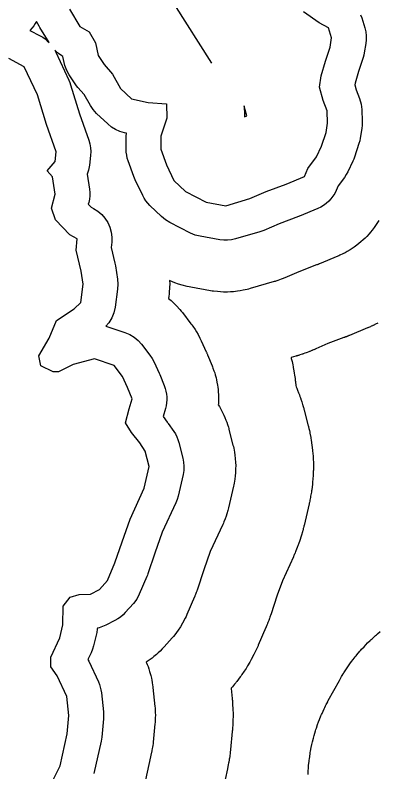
# Model space of a CAD drawing. Extents: x 1950930 to 2061844, y 904556 to 1017002.
# Drawn here: x 1972138 to 1972922, y 996625 to 998263 of the extents above; entities that cross this region are included whole.
import ezdxf

# ---------------------------------------------------------------- set-up
doc = ezdxf.new("R2010")
doc.units = 0
for name, color, linetype in [('Exist Hydrographic Buffer Line', 7, 'Continuous'), ('Exist Hydrographic Lake Shore', 7, 'Continuous'), ('Exist Road Non-System Type 51', 7, 'Continuous')]:
    doc.layers.add(name, color=color, linetype=linetype)

msp = doc.modelspace()

# ---------------------------------------------------------------- linework, layer by layer
at = {"layer": 'Exist Hydrographic Buffer Line'}
for points in [[(1972884.8, 998263.7), (1972887.3, 998256.7), (1972893.9, 998234.9), (1972895.9, 998226.6), (1972896.9, 998218.1), (1972896.9, 998209.6), (1972896, 998201.1), (1972892.7, 998181.4), (1972891.6, 998176.1), (1972890.2, 998170.8), (1972880.5, 998140.6), (1972872.7, 998115.5), (1972872.2, 998111.6), (1972874.9, 998101.3), (1972882.3, 998082), (1972885.7, 998070.4), (1972887.2, 998058.4), (1972888.2, 998032.2), (1972888.2, 998024.8), (1972887.4, 998017.4), (1972884.1, 997996.7), (1972882.9, 997990.6), (1972881.2, 997984.7), (1972871.4, 997955.3), (1972869.8, 997950.9), (1972868, 997946.7), (1972857.1, 997923.8), (1972853.7, 997917.5), (1972849.7, 997911.5), (1972836.2, 997893.2), (1972831.9, 997883.5), (1972828.7, 997877.1), (1972825, 997871), (1972820.6, 997865.3), (1972815.8, 997860.1), (1972810.4, 997855.3), (1972804.7, 997851.1), (1972798.5, 997847.4), (1972792.1, 997844.3), (1972752.8, 997828), (1972751.6, 997827.5), (1972750.3, 997827), (1972708.6, 997811.3), (1972675.6, 997796.9), (1972671.1, 997795.1), (1972666.5, 997793.6), (1972614.2, 997778.3), (1972605.8, 997776.4), (1972597.2, 997775.4), (1972588.6, 997775.5), (1972580, 997776.5), (1972537.5, 997784.1), (1972526.7, 997786.9), (1972516.5, 997791.2), (1972471.9, 997814.1), (1972462.6, 997819.7), (1972454.2, 997826.7), (1972429.2, 997850.6), (1972424.5, 997855.5), (1972420.4, 997860.7), (1972416.7, 997866.3), (1972413.5, 997872.2), (1972397.2, 997906), (1972395.5, 997909.7), (1972394, 997913.6), (1972382, 997947.4), (1972380.1, 997953.5), (1972378.8, 997959.7), (1972378, 997966), (1972377.7, 997972.4), (1972377.7, 998000.8), (1972378.2, 998007.2), (1972373.9, 998008.1), (1972364, 998010.9), (1972354.5, 998015.1), (1972345.7, 998020.6), (1972337.7, 998027.2), (1972313.7, 998050.1), (1972306.4, 998058.2), (1972300.4, 998067.2), (1972286.6, 998091.3), (1972273.5, 998106.4), (1972270.5, 998110.1), (1972267.7, 998114), (1972254.6, 998133.6), (1972250.9, 998139.9), (1972247.7, 998146.5), (1972245.3, 998153.4), (1972243.5, 998160.5), (1972241, 998173.1), (1972238.7, 998174.5), (1972231.5, 998179.5), (1972224.9, 998185.3), (1972223.2, 998187.2), (1972225.5, 998182.8), (1972253.8, 998121.7), (1972255.8, 998117), (1972257.5, 998112), (1972276.6, 998049.2), (1972296.8, 997991.9), (1972299.1, 997983.9), (1972300.6, 997975.7), (1972301.1, 997967.4), (1972300.7, 997959.1), (1972298.5, 997938.4), (1972296.5, 997927.4), (1972293.4, 997918.3), (1972298.1, 997886.3), (1972298.8, 997879), (1972298.8, 997871.7), (1972298.1, 997864.4), (1972296.7, 997857.2), (1972295.8, 997853.8), (1972301.8, 997847.4), (1972307.1, 997844.5), (1972316.4, 997838.7), (1972324.7, 997831.5), (1972331.9, 997823.2), (1972337.8, 997814), (1972342.3, 997804), (1972345.3, 997793.4), (1972346.7, 997782.5), (1972346.5, 997771.6), (1972345.5, 997759.8), (1972353.5, 997725.9), (1972354.2, 997723), (1972354.7, 997720), (1972359, 997691.6), (1972359.9, 997680.8), (1972359.2, 997669.9), (1972353.7, 997630.7), (1972351.1, 997618.8), (1972346.6, 997607.6), (1972340.4, 997597.2), (1972333.9, 997589.6), (1972375.1, 997575.8), (1972385.3, 997571.6), (1972394.8, 997565.8), (1972403.3, 997558.8), (1972410.7, 997550.5), (1972429.2, 997526.6), (1972434.1, 997519.4), (1972438.2, 997511.7), (1972449.1, 997487.7), (1972449.6, 997486.4), (1972450.2, 997485.1), (1972460, 997461.1), (1972462.2, 997455.1), (1972463.8, 997449), (1972464.9, 997442.7), (1972465.5, 997436.4), (1972465.5, 997430), (1972465, 997423.7), (1972464, 997417.4), (1972462.4, 997411.2), (1972457.4, 997394.4), (1972466.6, 997382.2), (1972467.7, 997380.8), (1972468.7, 997379.3), (1972480.7, 997361.8), (1972484.2, 997356.3), (1972487.2, 997350.4), (1972489.6, 997344.4), (1972491.5, 997338.1), (1972500.3, 997304.3), (1972502, 997295.4), (1972502.6, 997286.5), (1972502.2, 997277.5), (1972500.7, 997268.6), (1972489.8, 997221.7), (1972487.7, 997214.4), (1972484.9, 997207.4), (1972455.8, 997143.9), (1972439.7, 997098.7), (1972424.7, 997053.6), (1972423.7, 997050.7), (1972422.5, 997047.8), (1972406.1, 997009.6), (1972400.5, 996999), (1972393.3, 996989.4), (1972375.8, 996969.7), (1972370.9, 996964.6), (1972365.4, 996960), (1972359.5, 996956), (1972353.3, 996952.5), (1972333.7, 996942.7), (1972326.5, 996939.5), (1972319.1, 996937.1), (1972315.4, 996936.4), (1972315.2, 996934.2), (1972313.9, 996926.4), (1972307.3, 996898), (1972305.1, 996890.3), (1972302, 996882.8), (1972295.1, 996868.1), (1972296.9, 996864.6), (1972317.6, 996819.9), (1972319.9, 996814.2), (1972321.8, 996808.4), (1972323.2, 996802.3), (1972324.1, 996796.2), (1972328.4, 996754.8), (1972328.9, 996747.3), (1972328.5, 996739.7), (1972324.7, 996700.5), (1972324.1, 996696.1), (1972323.3, 996691.7), (1972308.1, 996621.9)], [(1972923.9, 997818), (1972920.1, 997812), (1972917.2, 997807.5), (1972914.1, 997803.2), (1972909.7, 997797.5), (1972906.4, 997793.3), (1972902.9, 997789.3), (1972898, 997784), (1972894.3, 997780.2), (1972890.4, 997776.5), (1972885.1, 997771.8), (1972881, 997768.3), (1972876.8, 997765), (1972871, 997760.8), (1972866.6, 997757.7), (1972862.1, 997754.9), (1972855.9, 997751.2), (1972851.3, 997748.6), (1972846.5, 997746.2), (1972840, 997743.1), (1972837.6, 997742), (1972835.2, 997741), (1972795.9, 997724.6), (1972795.5, 997724.4), (1972795, 997724.2), (1972793.8, 997723.7), (1972792.8, 997723.3), (1972791.9, 997723), (1972790.6, 997722.5), (1972790.1, 997722.3), (1972789.7, 997722.1), (1972750.8, 997707.5), (1972720.5, 997694.3), (1972718.9, 997693.6), (1972717.2, 997692.9), (1972712.7, 997691.1), (1972709.4, 997689.8), (1972706, 997688.6), (1972701.4, 997687.1), (1972699.7, 997686.6), (1972697.9, 997686.1), (1972645.6, 997670.8), (1972642.5, 997669.9), (1972639.4, 997669.2), (1972630.9, 997667.2), (1972624.6, 997666), (1972618.2, 997665.1), (1972609.6, 997664.1), (1972603.2, 997663.6), (1972596.7, 997663.4), (1972588.1, 997663.5), (1972581.6, 997663.7), (1972575.2, 997664.3), (1972566.6, 997665.3), (1972563.4, 997665.7), (1972560.2, 997666.3), (1972517.7, 997673.9), (1972513.6, 997674.7), (1972509.6, 997675.7), (1972498.9, 997678.4), (1972490.9, 997680.8), (1972483.2, 997683.7), (1972473, 997688), (1972471.6, 997688.6), (1972471.9, 997681.6), (1972471.7, 997673.5), (1972471, 997662.6), (1972470.6, 997658.6), (1972470.1, 997654.5), (1972469.4, 997649.5), (1972474.8, 997645.1), (1972480.9, 997639.5), (1972486.7, 997633.6), (1972494.1, 997625.4), (1972496.8, 997622.2), (1972499.4, 997619), (1972517.9, 997595), (1972519.8, 997592.4), (1972521.7, 997589.8), (1972526.6, 997582.6), (1972530.1, 997577.2), (1972533.3, 997571.5), (1972537.3, 997563.9), (1972538.8, 997561), (1972540.1, 997558.1), (1972551, 997534.1), (1972551.3, 997533.6), (1972551.5, 997533.1), (1972552.1, 997531.8), (1972552.5, 997530.8), (1972552.9, 997529.8), (1972553.5, 997528.5), (1972553.7, 997528), (1972553.9, 997527.5), (1972563.7, 997503.5), (1972564.6, 997501.3), (1972565.4, 997499.1), (1972567.5, 997493.1), (1972569.1, 997488.6), (1972570.4, 997484), (1972572, 997477.9), (1972573.2, 997473.2), (1972574.1, 997468.6), (1972575.2, 997462.3), (1972575.9, 997457.6), (1972576.5, 997452.9), (1972577, 997446.5), (1972577.4, 997441.8), (1972577.5, 997437), (1972577.5, 997430.7), (1972577.5, 997425.9), (1972577.2, 997421.2), (1972577, 997419.1), (1972579.2, 997415.6), (1972581.7, 997411.4), (1972584, 997407.1), (1972587, 997401.2), (1972589.1, 997396.8), (1972591, 997392.3), (1972593.5, 997386.3), (1972595.2, 997381.7), (1972596.8, 997377), (1972598.7, 997370.8), (1972599.4, 997368.4), (1972600, 997366.1), (1972608.7, 997332.3), (1972609.5, 997329), (1972610.2, 997325.7), (1972611.9, 997316.9), (1972613, 997310.2), (1972613.7, 997303.5), (1972614.3, 997294.5), (1972614.6, 997287.8), (1972614.5, 997281.1), (1972614.1, 997272.1), (1972613.5, 997265.4), (1972612.6, 997258.7), (1972611.1, 997249.8), (1972610.5, 997246.5), (1972609.8, 997243.2), (1972598.9, 997196.4), (1972598.2, 997193.6), (1972597.5, 997190.9), (1972595.4, 997183.6), (1972593.7, 997178.2), (1972591.7, 997172.9), (1972588.9, 997165.9), (1972587.9, 997163.3), (1972586.7, 997160.7), (1972559.7, 997101.7), (1972545.6, 997062.3), (1972531, 997018.2), (1972530.6, 997017.1), (1972530.2, 997016), (1972529.2, 997013.1), (1972528.4, 997010.9), (1972527.5, 997008.7), (1972526.3, 997005.8), (1972525.9, 997004.8), (1972525.4, 997003.7), (1972509.1, 996965.5), (1972507.2, 996961.4), (1972505.2, 996957.4), (1972499.6, 996946.8), (1972495.1, 996939), (1972490, 996931.6), (1972482.7, 996921.9), (1972479.9, 996918.4), (1972477, 996915), (1972459.6, 996895.4), (1972457.8, 996893.4), (1972455.9, 996891.5), (1972451, 996886.3), (1972447.1, 996882.6), (1972443.2, 996879.1), (1972437.7, 996874.5), (1972433.6, 996871.1), (1972429.3, 996868), (1972423.4, 996863.9), (1972421.2, 996862.5), (1972423.4, 996857.1), (1972425.1, 996852.8), (1972426.6, 996848.4), (1972428.4, 996842.6), (1972429.8, 996838.1), (1972430.9, 996833.7), (1972432.3, 996827.7), (1972433.2, 996823.2), (1972434, 996818.6), (1972434.9, 996812.5), (1972435.2, 996810.2), (1972435.5, 996808), (1972439.8, 996766.5), (1972440.1, 996763.7), (1972440.3, 996760.9), (1972440.7, 996753.4), (1972440.9, 996747.7), (1972440.7, 996742.1), (1972440.4, 996734.5), (1972440.2, 996731.7), (1972440, 996728.9), (1972436.2, 996689.6), (1972436, 996688), (1972435.8, 996686.3), (1972435.2, 996681.9), (1972434.8, 996678.7), (1972434.2, 996675.4), (1972433.4, 996671), (1972433.1, 996669.4), (1972432.7, 996667.8), (1972417.5, 996598)], [(1972922.1, 997596.2), (1972920.3, 997595.3), (1972918.5, 997594.4), (1972912, 997591.3), (1972911.1, 997590.9), (1972910.2, 997590.5), (1972907.8, 997589.4), (1972906, 997588.5), (1972904.1, 997587.7), (1972901.7, 997586.7), (1972900.7, 997586.3), (1972899.8, 997585.9), (1972860.6, 997569.5), (1972860.4, 997569.5), (1972860.2, 997569.4), (1972859.8, 997569.2), (1972859.4, 997569.1), (1972859.1, 997568.9), (1972858.6, 997568.7), (1972858.4, 997568.6), (1972858.3, 997568.6), (1972857, 997568.1), (1972856.7, 997567.9), (1972856.3, 997567.8), (1972855.4, 997567.4), (1972854.7, 997567.1), (1972854, 997566.9), (1972853, 997566.5), (1972852.7, 997566.3), (1972852.3, 997566.2), (1972851.1, 997565.7), (1972850.9, 997565.7), (1972850.7, 997565.6), (1972850.2, 997565.4), (1972849.9, 997565.3), (1972849.5, 997565.1), (1972849.1, 997565), (1972848.9, 997564.9), (1972848.7, 997564.8), (1972814, 997551.8), (1972787.9, 997540.4), (1972787.3, 997540.1), (1972786.7, 997539.8), (1972785, 997539.1), (1972783.8, 997538.6), (1972782.5, 997538.1), (1972780.8, 997537.4), (1972780.2, 997537.2), (1972779.6, 997536.9), (1972775.1, 997535.1), (1972773.9, 997534.6), (1972772.6, 997534.1), (1972769.2, 997532.8), (1972766.7, 997531.9), (1972764.2, 997531), (1972760.7, 997529.8), (1972759.5, 997529.4), (1972758.2, 997529), (1972753.6, 997527.5), (1972753, 997527.3), (1972752.3, 997527), (1972750.6, 997526.5), (1972749.3, 997526.1), (1972748, 997525.7), (1972746.3, 997525.2), (1972745.6, 997525), (1972745, 997524.8), (1972734.2, 997521.7), (1972734.3, 997521.2), (1972734.8, 997519.4), (1972735.2, 997517.7), (1972736.4, 997513.1), (1972737.2, 997509.6), (1972737.9, 997506.1), (1972738.8, 997501.5), (1972739.2, 997499.7), (1972739.5, 997497.9), (1972740.6, 997491.7), (1972740.9, 997489.9), (1972741.2, 997488.2), (1972741.9, 997483.5), (1972742.4, 997479.9), (1972742.9, 997476.4), (1972743.4, 997471.7), (1972743.6, 997469.9), (1972743.8, 997468.1), (1972744.3, 997461.8), (1972744.4, 997460.9), (1972745.4, 997458.6), (1972746.1, 997456.9), (1972746.8, 997455.2), (1972749.3, 997449.1), (1972750, 997447.4), (1972750.6, 997445.7), (1972752.4, 997441.1), (1972753.6, 997437.7), (1972754.8, 997434.2), (1972756.3, 997429.6), (1972756.9, 997427.8), (1972757.4, 997426.1), (1972759.4, 997419.8), (1972759.6, 997418.9), (1972759.9, 997418), (1972760.6, 997415.7), (1972761.1, 997413.9), (1972761.6, 997412.1), (1972762.2, 997409.8), (1972762.4, 997408.9), (1972762.7, 997408), (1972771.4, 997374.2), (1972771.7, 997373), (1972772, 997371.8), (1972772.8, 997368.5), (1972773.4, 997366), (1972773.9, 997363.6), (1972774.6, 997360.3), (1972774.8, 997359), (1972775.1, 997357.8), (1972776.8, 997349), (1972777.3, 997346.5), (1972777.7, 997344), (1972778.8, 997337.4), (1972779.5, 997332.4), (1972780.1, 997327.3), (1972780.8, 997320.7), (1972781, 997318.1), (1972781.2, 997315.6), (1972781.9, 997306.6), (1972782.1, 997304.1), (1972782.2, 997301.6), (1972782.5, 997294.9), (1972782.6, 997289.8), (1972782.6, 997284.8), (1972782.5, 997278.1), (1972782.4, 997275.5), (1972782.3, 997273), (1972781.9, 997264), (1972781.7, 997261.5), (1972781.6, 997259), (1972781, 997252.3), (1972780.6, 997247.2), (1972779.9, 997242.2), (1972779, 997235.6), (1972778.6, 997233.1), (1972778.2, 997230.6), (1972776.7, 997221.7), (1972776.5, 997220.5), (1972776.3, 997219.2), (1972775.7, 997215.9), (1972775.2, 997213.4), (1972774.7, 997211), (1972774, 997207.7), (1972773.7, 997206.4), (1972773.4, 997205.2), (1972762.5, 997158.3), (1972762.3, 997157.3), (1972762, 997156.3), (1972761.4, 997153.5), (1972760.8, 997151.5), (1972760.3, 997149.4), (1972759.6, 997146.7), (1972759.3, 997145.7), (1972759, 997144.7), (1972756.9, 997137.4), (1972756.3, 997135.4), (1972755.7, 997133.3), (1972754, 997127.9), (1972752.7, 997123.9), (1972751.3, 997119.9), (1972749.3, 997114.6), (1972748.5, 997112.6), (1972747.8, 997110.7), (1972745, 997103.6), (1972744.6, 997102.7), (1972744.2, 997101.7), (1972743.1, 997099.1), (1972742.3, 997097.1), (1972741.4, 997095.2), (1972740.3, 997092.6), (1972739.8, 997091.6), (1972739.4, 997090.7), (1972715.5, 997038.5), (1972704.5, 997007.6), (1972690.4, 996965.1), (1972690.2, 996964.7), (1972690.1, 996964.3), (1972689.7, 996963.2), (1972689.4, 996962.4), (1972689.1, 996961.6), (1972688.7, 996960.5), (1972688.6, 996960), (1972688.5, 996959.6), (1972687.4, 996956.7), (1972687.1, 996955.9), (1972686.8, 996955.1), (1972686, 996952.9), (1972685.4, 996951.2), (1972684.8, 996949.6), (1972683.9, 996947.4), (1972683.6, 996946.6), (1972683.3, 996945.8), (1972682.1, 996942.9), (1972681.9, 996942.5), (1972681.8, 996942.1), (1972681.3, 996941), (1972681, 996940.2), (1972680.7, 996939.4), (1972680.2, 996938.4), (1972680, 996938), (1972679.9, 996937.6), (1972663.5, 996899.4), (1972662.9, 996897.9), (1972662.2, 996896.3), (1972660.3, 996892.2), (1972658.9, 996889.1), (1972657.4, 996886.1), (1972655.4, 996882.1), (1972654.6, 996880.6), (1972653.8, 996879.1), (1972648.2, 996868.4), (1972646.6, 996865.5), (1972645, 996862.5), (1972640.4, 996854.7), (1972636.9, 996848.9), (1972633.2, 996843.3), (1972628.1, 996835.9), (1972626.1, 996833.2), (1972624.1, 996830.4), (1972616.9, 996820.8), (1972615.9, 996819.5), (1972614.8, 996818.1), (1972612, 996814.6), (1972609.9, 996812), (1972607.8, 996809.4), (1972604.8, 996806), (1972604.6, 996805.7), (1972606.9, 996784.1), (1972607, 996783.1), (1972607.1, 996782), (1972607.4, 996779.2), (1972607.6, 996777.1), (1972607.7, 996775), (1972607.9, 996772.2), (1972608, 996771.1), (1972608, 996770), (1972608.4, 996762.5), (1972608.5, 996760.4), (1972608.6, 996758.3), (1972608.8, 996752.6), (1972608.9, 996748.4), (1972608.8, 996744.2), (1972608.7, 996738.5), (1972608.6, 996736.4), (1972608.6, 996734.3), (1972608.2, 996726.7), (1972608.1, 996725.7), (1972608.1, 996724.6), (1972607.9, 996721.8), (1972607.8, 996719.7), (1972607.6, 996717.6), (1972607.4, 996714.8), (1972607.3, 996713.7), (1972607.2, 996712.7), (1972603.4, 996673.4), (1972603.3, 996672.8), (1972603.3, 996672.2), (1972603.1, 996670.5), (1972602.9, 996669.3), (1972602.8, 996668), (1972602.6, 996666.4), (1972602.5, 996665.8), (1972602.5, 996665.2), (1972601.9, 996660.8), (1972601.7, 996659.5), (1972601.6, 996658.3), (1972601.1, 996655), (1972600.7, 996652.6), (1972600.3, 996650.1), (1972599.8, 996646.8), (1972599.5, 996645.6), (1972599.3, 996644.4), (1972598.5, 996640), (1972598.4, 996639.4), (1972598.3, 996638.8), (1972597.9, 996637.2), (1972597.7, 996636), (1972597.5, 996634.7), (1972597.1, 996633.1), (1972597, 996632.5), (1972596.9, 996631.9), (1972581.6, 996562.1)], [(1972771.3, 996619.3), (1972771.6, 996627.4), (1972771.9, 996633.4), (1972772.4, 996639.5), (1972773.3, 996647.5), (1972773.6, 996650.5), (1972774, 996653.5), (1972775.6, 996664.2), (1972776, 996667.2), (1972776.5, 996670.2), (1972778, 996678.1), (1972779.1, 996684), (1972780.5, 996689.9), (1972782.5, 996697.7), (1972783.3, 996700.7), (1972784.1, 996703.6), (1972787.2, 996713.9), (1972788.1, 996716.8), (1972789, 996719.7), (1972791.6, 996727.4), (1972793.6, 996733.1), (1972795.8, 996738.7), (1972798.9, 996746.1), (1972800.1, 996748.9), (1972801.3, 996751.7), (1972805.8, 996761.5), (1972806.5, 996762.9), (1972807.1, 996764.2), (1972808.9, 996767.9), (1972810.2, 996770.6), (1972811.6, 996773.3), (1972813.5, 996776.9), (1972814.2, 996778.2), (1972814.9, 996779.5), (1972838.9, 996823.1), (1972839.6, 996824.4), (1972840.3, 996825.6), (1972842.2, 996828.9), (1972843.6, 996831.4), (1972845.1, 996833.8), (1972847.1, 996837), (1972847.8, 996838.2), (1972848.6, 996839.4), (1972854.1, 996848), (1972855.6, 996850.4), (1972857.2, 996852.7), (1972861.5, 996858.9), (1972864.8, 996863.6), (1972868.3, 996868.1), (1972873, 996874), (1972874.8, 996876.2), (1972876.6, 996878.4), (1972883.2, 996886.1), (1972885.1, 996888.3), (1972887, 996890.4), (1972892.1, 996896), (1972896, 996900.2), (1972900, 996904.2), (1972905.5, 996909.4), (1972907.6, 996911.3), (1972909.7, 996913.3), (1972917.3, 996920), (1972919.4, 996921.9), (1972921.6, 996923.7), (1972927.4, 996928.6)]]:
    msp.add_lwpolyline(points, dxfattribs=at)
for points in [[(1972211.4, 998203.3), (1972191.1, 998236.1), (1972190.3, 998237.5), (1972189.5, 998238.9), (1972183.7, 998249.3), (1972180.9, 998244.6), (1972177.7, 998239.7), (1972174.2, 998235.2), (1972169.4, 998229.4), (1972191.8, 998217.9), (1972197.2, 998214.8), (1972202.3, 998211.3), (1972207.1, 998207.4)], [(1972633.6, 998042.7), (1972638.6, 998044.6), (1972633.7, 998062.9), (1972632.9, 998066.2), (1972633.7, 998046)]]:
    msp.add_lwpolyline(points, close=True, dxfattribs=at)
at = {"layer": 'Exist Hydrographic Lake Shore'}
for points in [[(1972254.9, 998275.5), (1972277.8, 998238.4), (1972297.4, 998226.5), (1972311.6, 998202.5), (1972317, 998175.2), (1972330.1, 998155.6), (1972348.1, 998134.9), (1972365.5, 998104.3), (1972389.5, 998081.5), (1972425.4, 998073.8), (1972464.7, 998070.5), (1972465.8, 998040), (1972452.7, 998000.8), (1972452.7, 997972.4), (1972464.7, 997938.6), (1972481, 997904.8), (1972506.1, 997880.8), (1972550.7, 997857.9), (1972593.2, 997850.3), (1972645.5, 997865.6), (1972680.4, 997880.8), (1972724, 997897.2), (1972763.2, 997913.6), (1972770.8, 997931), (1972789.3, 997956.1), (1972800.2, 997979), (1972810, 998008.4), (1972813.3, 998029.1), (1972812.2, 998055.3), (1972803.5, 998078.2), (1972795.9, 998106.5), (1972799.2, 998131.6), (1972809, 998163.2), (1972818.8, 998193.7), (1972822, 998213.4), (1972815.5, 998235.2), (1972794.8, 998246.1), (1972761, 998270.1)], [(1972418.9, 997319.4), (1972406.9, 997336.8), (1972389.5, 997359.7), (1972376.4, 997380.4), (1972384, 997410.9), (1972390.6, 997432.7), (1972380.8, 997456.7), (1972369.9, 997480.7), (1972351.4, 997504.7), (1972308.9, 997518.9), (1972263.1, 997506.9), (1972231.5, 997490.5), (1972219.5, 997490.5), (1972193.4, 997503.6), (1972189, 997525.4), (1972210.8, 997563.6), (1972227.2, 997601.7), (1972265.3, 997626.8), (1972279.5, 997641), (1972284.9, 997680.2), (1972280.5, 997708.6), (1972269.7, 997754.4), (1972271.8, 997778.4), (1972255.5, 997787.1), (1972225, 997819.8), (1972216.3, 997844.9), (1972223.9, 997875.4), (1972218.4, 997912.5), (1972206.5, 997925.5), (1972223.9, 997946.3), (1972226.1, 997967), (1972205.4, 998025.8), (1972185.8, 998090.2), (1972157.4, 998151.2), (1972123.7, 998168.7)], [(1972220.6, 996609.6), (1972234.8, 996637.9), (1972250, 996707.7), (1972253.9, 996747), (1972249.5, 996788.4), (1972228.8, 996833.1), (1972214.6, 996852.7), (1972214.6, 996873.4), (1972234.2, 996914.9), (1972240.8, 996943.2), (1972241.3, 996983.6), (1972256.6, 997003.2), (1972276.2, 997008.6), (1972300.2, 997009.7), (1972319.8, 997019.5), (1972337.2, 997039.2), (1972353.5, 997077.3), (1972368.8, 997123.1), (1972386.2, 997172.2), (1972416.7, 997238.7), (1972427.6, 997285.6), (1972418.9, 997319.4)]]:
    msp.add_lwpolyline(points, dxfattribs=at)
at = {"layer": 'Exist Road Non-System Type 51'}
msp.add_lwpolyline([(1972480.5, 998287.2), (1972562.2, 998159)], dxfattribs=at)

doc.saveas('drawing.dxf')
